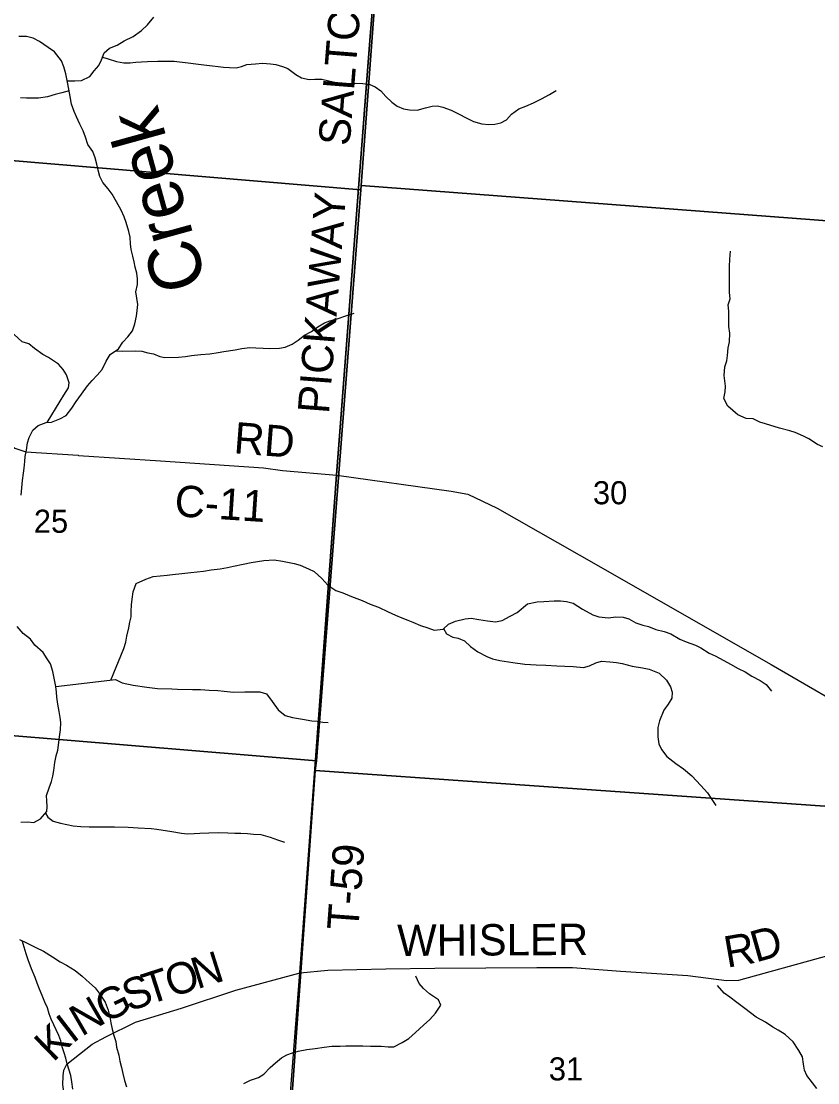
# Model space of a CAD drawing. Extents: x 0 to 42.5, y 0 to 22.
# Drawn here: x 4.986 to 5.708, y 16.014 to 16.976 of the extents above; entities that cross this region are included whole.
import ezdxf

# ---------------------------------------------------------------- set-up
doc = ezdxf.new("R2010")
doc.units = 0
for name, color, linetype in [('GM_X_County_Road', 7, 'Continuous'), ('GM_X_County_Road_Text', 7, 'Continuous'), ('GM_X_Interchange_Ramps', 7, 'Continuous'), ('GM_X_Minor_River', 7, 'Continuous'), ('GM_X_Minor_River_Text', 7, 'Continuous'), ('GM_X_Section', 7, 'Continuous'), ('GM_X_Section_Text', 7, 'Continuous'), ('GM_X_Township', 7, 'Continuous'), ('GM_X_Township_Road', 7, 'Continuous'), ('GM_X_Township_Road_Text', 7, 'Continuous')]:
    doc.layers.add(name, color=color, linetype=linetype)

msp = doc.modelspace()

# ---------------------------------------------------------------- linework, layer by layer
at = {"layer": 'GM_X_County_Road'}
for points in [[(4.94699, 16.62222), (4.94734, 16.62187), (4.94838, 16.62078), (4.97069, 16.59667), (4.98046, 16.58918), (4.99047, 16.58587), (5.03773, 16.58279)], [(5.03773, 16.58279), (5.03823, 16.58276), (5.11237, 16.57794), (5.20587, 16.57159), (5.22289, 16.56916), (5.2721, 16.56494)], [(5.2721, 16.56494), (5.37574, 16.55032), (5.39087, 16.54772), (5.41764, 16.53496), (5.50936, 16.48252), (5.58903, 16.43702), (5.66588, 16.39307), (5.75439, 16.3418), (5.8254, 16.30093), (5.89753, 16.25968), (5.90694, 16.25334), (5.98901, 16.24746)]]:
    msp.add_lwpolyline(points, dxfattribs=at)
at = {"layer": 'GM_X_Interchange_Ramps'}
msp.add_lwpolyline([(5.21422, 15.79865), (5.23885, 16.11392), (5.27199, 16.5652), (5.30219, 16.95892), (5.32269, 17.21064), (5.36305, 17.75335)], dxfattribs=at)
at = {"layer": 'GM_X_Minor_River'}
for points in [[(5.02795, 16.92238), (5.03471, 16.92234), (5.04083, 16.92249), (5.0483, 16.92623), (5.05233, 16.93133), (5.05655, 16.93624), (5.05905, 16.94116), (5.06155, 16.94779), (5.06634, 16.95174), (5.07304, 16.95473), (5.07955, 16.95867), (5.08778, 16.96241), (5.09525, 16.96787), (5.10062, 16.97296), (5.10656, 16.98013)], [(5.09201, 16.71944), (5.09015, 16.73104), (5.09169, 16.73749), (5.09151, 16.74281), (5.09114, 16.74794), (5.08962, 16.75346), (5.08848, 16.75822), (5.08735, 16.76335), (5.08583, 16.76925), (5.08527, 16.77439), (5.08509, 16.78066), (5.08376, 16.7856), (5.08149, 16.79379), (5.07958, 16.79893), (5.07692, 16.80503), (5.07273, 16.81247), (5.06854, 16.81952), (5.06491, 16.8243), (5.06033, 16.83022), (5.05748, 16.83556), (5.05596, 16.84127), (5.05463, 16.8466), (5.05331, 16.8525), (5.05102, 16.85821), (5.04664, 16.86451), (5.04455, 16.87117), (5.04246, 16.87689), (5.03941, 16.88299), (5.03636, 16.88966), (5.03427, 16.89442), (5.0318, 16.90109), (5.03048, 16.90813), (5.02934, 16.91478), (5.02821, 16.92106), (5.02669, 16.92867), (5.02499, 16.93495), (5.02289, 16.94047), (5.01641, 16.94869), (5.01068, 16.95253), (5.00285, 16.9579), (4.99712, 16.96098), (4.991, 16.96236), (4.98412, 16.9626)], [(5.05998, 16.94363), (5.06498, 16.94207), (5.07262, 16.93973), (5.07912, 16.93873), (5.08486, 16.93869), (5.09003, 16.93922), (5.09519, 16.93938), (5.10074, 16.93991), (5.10992, 16.94003), (5.11642, 16.94017), (5.12484, 16.94011), (5.12962, 16.93951), (5.13765, 16.9385), (5.14453, 16.93769), (5.1518, 16.93668), (5.15964, 16.93587), (5.1648, 16.93526), (5.16958, 16.93466), (5.17494, 16.93424), (5.18106, 16.93419), (5.18584, 16.9353), (5.19082, 16.93697), (5.19847, 16.93767), (5.20478, 16.9382), (5.21205, 16.93758), (5.21683, 16.93697), (5.22294, 16.93522), (5.22791, 16.93347), (5.23498, 16.92791), (5.24033, 16.92502), (5.24721, 16.92345), (5.25218, 16.9238), (5.2585, 16.92375), (5.265, 16.92219), (5.27054, 16.92101), (5.2778, 16.91981), (5.28259, 16.91978), (5.28909, 16.92011), (5.29578, 16.91987), (5.30228, 16.91887), (5.30706, 16.91694), (5.31203, 16.9133), (5.31661, 16.90813), (5.32214, 16.90296), (5.32691, 16.89932), (5.33265, 16.897), (5.338, 16.89601), (5.34508, 16.89558), (5.35254, 16.8978), (5.35866, 16.89928), (5.36345, 16.89962), (5.36823, 16.89845), (5.37587, 16.89555), (5.3837, 16.89169), (5.38886, 16.88899), (5.39612, 16.88533), (5.40358, 16.88319), (5.40989, 16.88276), (5.41543, 16.88291), (5.42098, 16.8842), (5.42596, 16.88701), (5.43056, 16.89211), (5.43727, 16.89681), (5.44339, 16.89942), (5.45048, 16.90222), (5.45756, 16.90597), (5.46503, 16.9099), (5.47097, 16.91347)], [(5.02963, 16.9131), (5.02302, 16.91141), (5.01709, 16.90974), (5.0102, 16.9077), (5.00197, 16.90662), (4.99623, 16.90648), (4.99088, 16.9067), (4.98572, 16.90674)], [(5.62689, 16.71931), (5.62854, 16.72466), (5.62798, 16.73036), (5.62819, 16.7372), (5.62821, 16.74878), (5.62803, 16.75391), (5.62843, 16.76075), (5.62902, 16.76777)], [(5.00965, 16.61254), (5.02155, 16.63197), (5.02497, 16.63726), (5.02897, 16.64389), (5.02955, 16.64863), (5.02729, 16.65585), (5.02427, 16.66061), (5.02011, 16.66557), (5.01083, 16.6715), (5.00572, 16.67418), (4.99834, 16.67953), (4.99303, 16.68373), (4.98716, 16.68566), (4.97978, 16.69234), (4.976, 16.69748), (4.97089, 16.70092), (4.96502, 16.70323), (4.94835, 16.71166), (4.9421, 16.71568), (4.91811, 16.72275)], [(4.98607, 16.54673), (4.98685, 16.55318), (4.98743, 16.55982), (4.9884, 16.56646), (4.98898, 16.5712), (4.98937, 16.57708), (4.98995, 16.58182), (4.99091, 16.58751), (4.99187, 16.59396), (4.9934, 16.59889), (4.99664, 16.60552), (5.00158, 16.60967), (5.0088, 16.61248), (5.01373, 16.61283), (5.02132, 16.61583), (5.02702, 16.61884), (5.03196, 16.62565), (5.03615, 16.6317), (5.04091, 16.63813), (5.04642, 16.6457), (5.05061, 16.65061), (5.05517, 16.65553), (5.05954, 16.66063), (5.06335, 16.66801), (5.06697, 16.67407), (5.07438, 16.67935), (5.07819, 16.6854), (5.08294, 16.69031), (5.08693, 16.69561), (5.08923, 16.70205), (5.09057, 16.70906), (5.09134, 16.714), (5.09201, 16.71944)], [(5.71268, 16.59044), (5.70776, 16.59274), (5.69999, 16.59771), (5.69526, 16.60001), (5.68768, 16.60346), (5.68275, 16.60501), (5.67346, 16.60733), (5.66058, 16.61119), (5.65565, 16.61292), (5.6494, 16.6158), (5.64314, 16.61621), (5.63557, 16.61947), (5.62648, 16.62749), (5.62289, 16.63415), (5.62405, 16.64041), (5.62444, 16.64534), (5.62332, 16.65502), (5.62391, 16.66299), (5.62563, 16.66849), (5.6264, 16.67342), (5.62699, 16.68025), (5.62795, 16.68556), (5.62835, 16.69353), (5.6276, 16.69942), (5.62743, 16.70872), (5.62744, 16.71346), (5.62689, 16.71935)], [(5.07194, 16.67761), (5.07817, 16.67724), (5.08955, 16.67737), (5.09561, 16.67716), (5.10111, 16.67561), (5.10623, 16.67464), (5.11172, 16.67233), (5.11646, 16.67155), (5.12879, 16.67187), (5.13505, 16.67241), (5.14055, 16.67314), (5.14889, 16.67424), (5.15705, 16.67477), (5.16464, 16.67587), (5.16976, 16.67698), (5.18001, 16.67845), (5.18627, 16.67956), (5.19328, 16.68047), (5.19897, 16.68025), (5.20542, 16.68003), (5.2113, 16.67962), (5.2204, 16.67996), (5.22552, 16.68069), (5.23179, 16.68351), (5.23711, 16.68709), (5.243, 16.69181), (5.24926, 16.695), (5.25496, 16.69934), (5.26104, 16.70292), (5.26597, 16.7046), (5.27262, 16.70666), (5.28116, 16.70965), (5.2878, 16.71152)], [(5.06744, 16.37918), (5.06736, 16.379), (5.07924, 16.40772), (5.08096, 16.41341), (5.08192, 16.41872), (5.08364, 16.42649), (5.08479, 16.43142), (5.08575, 16.43635), (5.08595, 16.4411), (5.08616, 16.44736), (5.08674, 16.45248), (5.0877, 16.45893), (5.09037, 16.46651), (5.09911, 16.47045), (5.10575, 16.47288), (5.11846, 16.47415), (5.12339, 16.47489), (5.13193, 16.4756), (5.13989, 16.4767), (5.15146, 16.47778), (5.15848, 16.47908), (5.16645, 16.47999), (5.17309, 16.4811), (5.17859, 16.48221), (5.18732, 16.48425), (5.19453, 16.48574), (5.20022, 16.48666), (5.2061, 16.48739), (5.2154, 16.48791), (5.22298, 16.48673), (5.23359, 16.48478), (5.2389, 16.48324), (5.24648, 16.47998), (5.25178, 16.47748), (5.25859, 16.471), (5.26408, 16.46509), (5.27127, 16.46031), (5.27753, 16.458), (5.28548, 16.45492), (5.29515, 16.45108), (5.30253, 16.44782), (5.31011, 16.44512), (5.31883, 16.4409), (5.32546, 16.43783), (5.33114, 16.43534), (5.33644, 16.43323), (5.34118, 16.4315), (5.34819, 16.42842), (5.35482, 16.42649), (5.36051, 16.42419), (5.36847, 16.42529), (5.37341, 16.42963), (5.37968, 16.43244), (5.38841, 16.43468), (5.39391, 16.43522), (5.40092, 16.43405), (5.4087, 16.43287), (5.41609, 16.43189), (5.42216, 16.433), (5.42919, 16.43695), (5.43564, 16.44033), (5.44514, 16.44807), (5.45387, 16.45011), (5.45994, 16.45027), (5.46904, 16.45099), (5.47492, 16.45096), (5.48023, 16.45036), (5.48648, 16.44862), (5.49482, 16.44327), (5.5041, 16.43829), (5.50959, 16.43637), (5.51831, 16.43556), (5.52514, 16.43629), (5.53178, 16.43607), (5.53689, 16.43452), (5.54315, 16.43108), (5.5494, 16.42877), (5.55452, 16.4276), (5.56134, 16.42491), (5.56892, 16.42317), (5.57479, 16.42086), (5.58312, 16.41608), (5.58881, 16.41377), (5.59714, 16.41069), (5.60207, 16.40839), (5.60964, 16.40342), (5.61495, 16.40112), (5.6229, 16.3969), (5.62896, 16.39346), (5.63597, 16.38963), (5.64222, 16.38637)], [(5.01621, 16.38089), (5.0149, 16.38678), (5.01264, 16.39362), (5.00962, 16.39838), (5.00603, 16.4041), (4.99865, 16.41078), (4.99468, 16.41611), (4.98805, 16.42127), (4.98257, 16.42775)], [(5.369, 16.42575), (5.3715, 16.42091), (5.37737, 16.41803), (5.3823, 16.41706), (5.38779, 16.41457), (5.39328, 16.40941), (5.39991, 16.40464), (5.40805, 16.40042), (5.41335, 16.39831), (5.4198, 16.39676), (5.43174, 16.39499), (5.44274, 16.39342), (5.45298, 16.3928), (5.4617, 16.39257), (5.47156, 16.39195), (5.47895, 16.39172), (5.48654, 16.3915), (5.49583, 16.3905), (5.50133, 16.39199), (5.50703, 16.39481), (5.51215, 16.39631), (5.51955, 16.39551), (5.5258, 16.3951), (5.53073, 16.39394), (5.53983, 16.3918), (5.54912, 16.39005), (5.55537, 16.38888), (5.56428, 16.38542), (5.57109, 16.37894), (5.57468, 16.37303), (5.57618, 16.36809), (5.57579, 16.36259), (5.57255, 16.35729), (5.56856, 16.35181), (5.56455, 16.34196), (5.56321, 16.33608), (5.563, 16.32773), (5.56393, 16.32127), (5.56639, 16.31614), (5.5713, 16.30966), (5.57944, 16.30355), (5.58645, 16.29858), (5.59402, 16.29228), (5.60196, 16.28351), (5.60802, 16.27683), (5.61217, 16.27093), (5.61576, 16.26522)], [(4.98575, 16.25027), (4.99182, 16.25043), (4.9977, 16.24983), (5.00358, 16.25322), (5.00948, 16.25983), (5.00968, 16.26458), (5.00931, 16.26951), (5.00913, 16.27445), (5.01161, 16.28127), (5.01371, 16.28714), (5.01486, 16.29207), (5.01582, 16.297), (5.01679, 16.30421), (5.01794, 16.31028), (5.01928, 16.31559), (5.02044, 16.32241), (5.02102, 16.32753), (5.02179, 16.33398), (5.022, 16.34044), (5.02144, 16.34518), (5.0205, 16.35069), (5.01957, 16.35734), (5.01864, 16.36342), (5.01808, 16.36817), (5.01752, 16.37329), (5.01621, 16.38089)], [(5.01752, 16.37329), (5.07158, 16.37948), (5.07783, 16.3766), (5.08769, 16.37447), (5.1002, 16.37251), (5.10987, 16.37132), (5.12277, 16.37107), (5.12789, 16.37085), (5.14135, 16.37041), (5.14874, 16.37037), (5.15652, 16.36996), (5.16448, 16.36954), (5.17017, 16.36894), (5.1787, 16.36814), (5.18894, 16.36847), (5.19558, 16.36844), (5.2026, 16.3684), (5.20847, 16.36666), (5.21376, 16.35962), (5.21906, 16.35219), (5.2253, 16.34703), (5.23193, 16.3451), (5.24122, 16.34373), (5.24956, 16.34217), (5.25449, 16.34177), (5.25942, 16.34098), (5.26435, 16.34058)], [(5.64222, 16.38637), (5.64828, 16.38273), (5.65586, 16.37852), (5.66135, 16.37489), (5.66626, 16.36898)], [(5.00819, 16.25839), (5.01022, 16.25471), (5.01515, 16.25126), (5.02197, 16.24933), (5.03334, 16.247), (5.04017, 16.24621), (5.04794, 16.24598), (5.06065, 16.24592), (5.07089, 16.24606), (5.08302, 16.24562), (5.09212, 16.24519), (5.10388, 16.24457), (5.10919, 16.24397), (5.12265, 16.24163), (5.13137, 16.24026), (5.13706, 16.23966), (5.14294, 16.23982), (5.14806, 16.24018), (5.15621, 16.24071), (5.16456, 16.24085), (5.17347, 16.24043), (5.17973, 16.24021), (5.18523, 16.24018), (5.19129, 16.23996), (5.1966, 16.23937), (5.20324, 16.23896), (5.21177, 16.23664), (5.21859, 16.23433), (5.22484, 16.23221)], [(4.98474, 16.14399), (4.99175, 16.14054), (4.99951, 16.13651), (5.00633, 16.13326), (5.01467, 16.12809), (5.02148, 16.12369), (5.02735, 16.12063), (5.03512, 16.11565), (5.04155, 16.1105), (5.04799, 16.10458), (5.05328, 16.10019), (5.05688, 16.09524), (5.06217, 16.08705), (5.06499, 16.07983), (5.0665, 16.07374), (5.06743, 16.06824), (5.06856, 16.06273), (5.07006, 16.05683), (5.07194, 16.05151), (5.07269, 16.04638), (5.07457, 16.03916), (5.07569, 16.03346), (5.0772, 16.02795), (5.07832, 16.02244), (5.07982, 16.01617), (5.08152, 16.01028)], [(5.03296, 16.00824), (5.03203, 16.01489), (5.03129, 16.02058), (5.0279, 16.03104), (5.02658, 16.03617), (5.02508, 16.04111), (5.02338, 16.04662), (5.02207, 16.05194), (5.02018, 16.05689), (5.01339, 16.07173), (5.0117, 16.07648), (5.01, 16.0818), (5.00755, 16.08713), (5.00529, 16.09302), (5.00284, 16.09892), (5.00077, 16.10424), (4.99888, 16.10938), (4.99549, 16.11737), (4.99266, 16.12554), (4.99059, 16.13087), (4.98701, 16.14287)], [(5.18791, 16.01336), (5.19399, 16.01637), (5.2012, 16.0188), (5.20595, 16.02182), (5.21184, 16.02786), (5.21659, 16.0322), (5.2221, 16.03673), (5.22704, 16.03936), (5.23197, 16.04124), (5.2371, 16.04273), (5.24507, 16.04402), (5.25265, 16.04493), (5.26081, 16.04622), (5.26783, 16.04714), (5.27523, 16.04729), (5.28035, 16.04745), (5.28793, 16.04761), (5.2959, 16.04738), (5.30272, 16.04716), (5.31239, 16.04711), (5.31865, 16.0467), (5.32396, 16.04667), (5.33155, 16.05043), (5.33763, 16.0542), (5.34352, 16.05967), (5.35075, 16.06628), (5.35645, 16.07138), (5.36177, 16.07704), (5.36634, 16.08423), (5.36427, 16.08918), (5.35612, 16.09453), (5.35082, 16.0993), (5.34685, 16.10407), (5.34384, 16.11054)], [(5.70713, 16.00893), (5.70335, 16.01407), (5.69825, 16.02055), (5.69617, 16.02549), (5.69505, 16.031), (5.69412, 16.03765), (5.69091, 16.04336), (5.68561, 16.05117), (5.67842, 16.05766), (5.67217, 16.06167), (5.66725, 16.06454), (5.66081, 16.06894), (5.6521, 16.07354), (5.64207, 16.08137), (5.63468, 16.08691), (5.62844, 16.09149), (5.62333, 16.09512), (5.61708, 16.10218)]]:
    msp.add_lwpolyline(points, dxfattribs=at)
at = {"layer": 'GM_X_Section'}
for points in [[(5.33145, 17.33215), (5.32925, 17.29977), (5.29429, 16.82733), (5.29389, 16.82335), (4.78227, 16.8664), (4.82097, 17.37842)], [(5.82691, 17.27078), (5.78831, 16.79001), (5.29429, 16.82733), (5.32925, 17.29977)], [(4.78227, 16.8664), (5.29389, 16.82335), (5.25394, 16.30596), (4.74326, 16.34822)], [(5.29389, 16.82335), (5.29429, 16.82733), (5.78831, 16.79001), (5.74473, 16.26262), (5.25259, 16.29706), (5.25394, 16.30596)], [(5.25394, 16.30596), (5.25259, 16.29706), (5.21739, 15.80037), (4.70496, 15.83569), (4.74326, 16.34822)], [(5.74473, 16.26262), (5.70895, 15.76807), (5.69103, 15.76925), (5.21739, 15.80037), (5.25259, 16.29706)]]:
    msp.add_lwpolyline(points, close=True, dxfattribs=at)
at = {"layer": 'GM_X_Township'}
msp.add_lwpolyline([(5.21422, 15.79865), (5.23885, 16.11392), (5.27199, 16.5652), (5.30219, 16.95892), (5.32269, 17.21064), (5.36305, 17.75335), (5.38697, 18.0749), (5.4438, 18.83893), (5.48124, 18.83572), (5.53918, 18.8313), (5.70411, 18.81873), (5.77651, 18.81321), (5.87419, 18.80629), (5.94448, 18.80075), (6.42536, 18.76104), (6.65154, 18.73968)], dxfattribs=at)
at = {"layer": 'GM_X_Township_Road'}
for points in [[(5.23896, 16.11365), (5.2721, 16.56494), (5.3023, 16.95866), (5.3228, 17.21037)], [(5.23896, 16.11365), (5.26401, 16.11621), (5.31677, 16.11715), (5.36118, 16.11787), (5.45342, 16.11856), (5.48587, 16.11848), (5.52915, 16.11502), (5.59027, 16.11124), (5.6252, 16.10661), (5.6364, 16.10703), (5.85188, 16.16665), (5.86193, 16.16991), (5.87008, 16.17563), (5.88011, 16.18744), (5.89373, 16.20876), (5.90072, 16.22436), (5.90525, 16.23425), (5.90885, 16.2392), (5.90865, 16.24281), (5.90694, 16.25334)], [(5.04671, 15.80983), (5.04196, 15.84671), (5.03713, 15.88809), (5.03266, 15.93613), (5.02936, 15.97221), (5.02819, 15.98379), (5.02396, 16.01226), (5.02413, 16.02024), (5.02488, 16.02556), (5.02771, 16.03089), (5.05064, 16.04901), (5.06296, 16.05551), (5.08969, 16.06908), (5.13161, 16.08176), (5.18073, 16.09807), (5.23896, 16.11365)]]:
    msp.add_lwpolyline(points, dxfattribs=at)

# ---------------------------------------------------------------- texts
at = {"layer": 'GM_X_County_Road_Text'}
for s, rotation, p in [('RD', 355.5629, (5.17824, 16.58473)), ('C-11', 356.23158, (5.12462, 16.52766))]:
    msp.add_text(s, height=0.028409, rotation=rotation, dxfattribs=at).set_placement(p)
at = {"layer": 'GM_X_Minor_River_Text'}
msp.add_text('Creek', height=0.047349, rotation=105.44947, dxfattribs=at).set_placement((5.15463, 16.73829))
at = {"layer": 'GM_X_Section_Text'}
for s, p in [('30', (5.50432, 16.53841)), ('25', (4.99766, 16.51257)), ('31', (5.46432, 16.01612))]:
    msp.add_text(s, height=0.020928, rotation=0.00001, dxfattribs=at).set_placement(p)
at = {"layer": 'GM_X_Township_Road_Text'}
for s, height, rotation, p in [('SALTCREEK', 0.028409, 85.4491, (5.2838, 16.86271)), ('PICKAWAY', 0.028409, 85.53285, (5.26505, 16.61987)), ('T-59', 0.028409, 85.7632, (5.29162, 16.15161)), ('WHISLER', 0.028409, 0.30223, (5.32695, 16.12893)), ('R', 0.02841, 9.86271, (5.62582, 16.1182)), ('D', 0.02841, 15.81213, (5.65189, 16.1229)), ('N', 0.02841, 17.62393, (5.14571, 16.0987)), ('O', 0.02841, 17.71844, (5.1219, 16.0911)), ('S', 0.02841, 19.59501, (5.08385, 16.07824)), ('T', 0.02841, 17.83186, (5.10169, 16.08459)), ('G', 0.02841, 25.61361, (5.06204, 16.06774)), ('N', 0.02841, 30.1172, (5.04093, 16.05547)), ('I', 0.02841, 37.58334, (5.0325, 16.0489)), ('K', 0.02841, 44.12291, (5.0152, 16.03205))]:
    msp.add_text(s, height=height, rotation=rotation, dxfattribs=at).set_placement(p)

doc.saveas('drawing.dxf')
